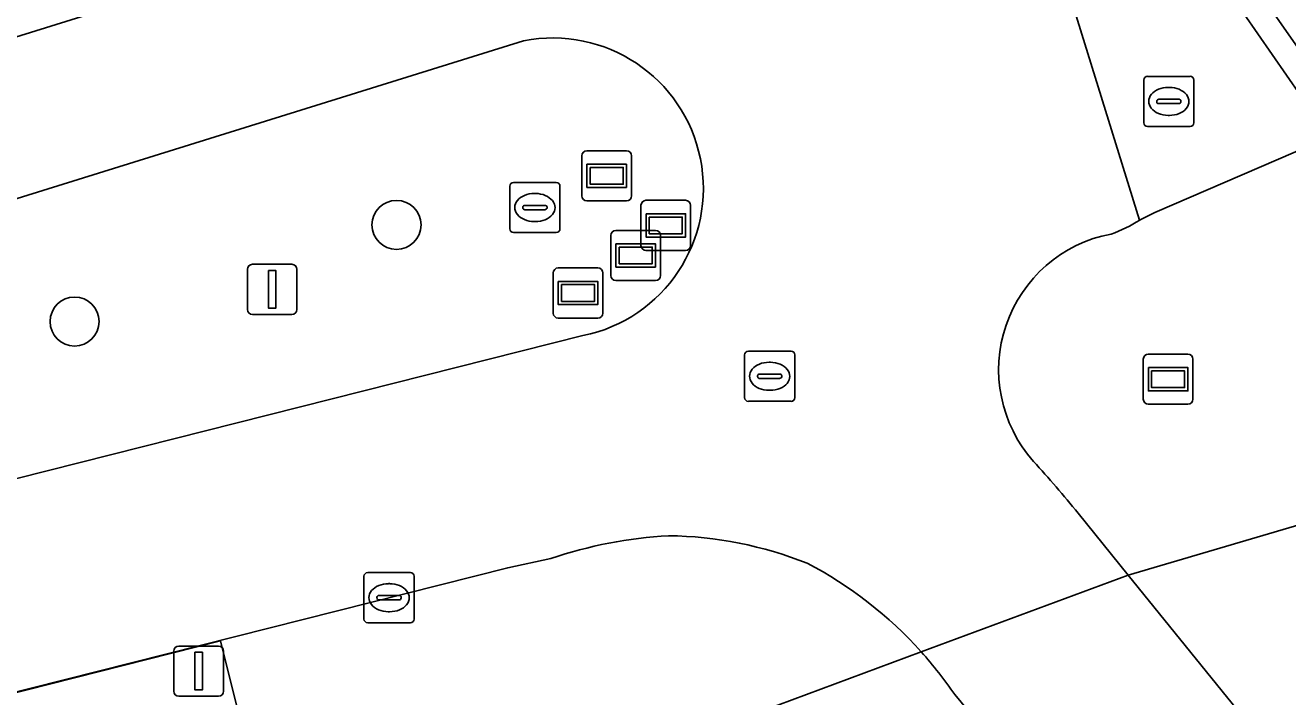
# Model space of a CAD drawing. Extents: x 160806 to 161707, y 383696 to 384148.
# Drawn here: x 161030.29 to 161055.47, y 383778.98 to 383792.38 of the extents above; entities that cross this region are included whole.
import ezdxf

# ---------------------------------------------------------------- set-up
doc = ezdxf.new("R2010")
doc.units = 0
for name, color, linetype in [('IMGEO_Berm_groen', 7, 'Continuous'), ('IMGEO_Boom', 7, 'Continuous'), ('IMGEO_Dek', 7, 'Continuous'), ('IMGEO_Fietspad_open', 7, 'Continuous'), ('IMGEO_Groenvoorziening', 7, 'Continuous'), ('IMGEO_Informatiebord', 7, 'Continuous'), ('IMGEO_Kolk', 7, 'Continuous'), ('IMGEO_Lichtmast', 7, 'Continuous'), ('IMGEO_Muur', 7, 'Continuous'), ('IMGEO_Rioolput', 7, 'Continuous'), ('IMGEO_Tunneldeel', 7, 'Continuous'), ('IMGEO_Voetpad_gesloten', 7, 'Continuous'), ('IMGEO_Voetpad_open', 7, 'Continuous'), ('IMGEO_Wegwijzer', 7, 'Continuous')]:
    doc.layers.add(name, color=color, linetype=linetype)

msp = doc.modelspace()

# ---------------------------------------------------------------- linework, layer by layer
at = {"layer": 'IMGEO_Berm_groen'}
msp.add_lwpolyline([(161019.729, 383788.913), (161049.506, 383798.192), (161050.285, 383798.436), (161049.357, 383799.265), (161036.436, 383795.305), (161012.779, 383787.972), (161000, 383783.977), (160984.412, 383779.104), (160968.351, 383774.113), (160967.332, 383773.795), (160957.725, 383770.797), (160956.274, 383770.344), (160948.254, 383767.825), (160948.598, 383766.747), (160956.559, 383769.228), (160958.007, 383769.679), (160967.617, 383772.674), (160968.627, 383772.989)], close=True, dxfattribs=at)
for points in [[(161053.268, 383795.382), (161053.616, 383794.883), (161054.767, 383793.231), (161056.776, 383790.348), (161061.104, 383784.003), (161068.01, 383786.104), (161065.148, 383793.964), (161063.936, 383797.294)], [(161040.229, 383792.065), (161020.639, 383785.965), (160969.362, 383769.998), (160968.372, 383769.69), (160966.401, 383769.076), (160966.901, 383767.371), (160968.836, 383767.86), (160969.826, 383768.11), (161021.959, 383781.273)], [(161021.959, 383781.273), (161041.412, 383786.184)]]:
    msp.add_lwpolyline(points, dxfattribs=at)
msp.add_arc((161040.814, 383789.123), 2.999, 281.5086, 101.2386, dxfattribs=at)
at = {"layer": 'IMGEO_Boom'}
for centre in [(161037.694, 383788.393), (161031.274, 383786.465)]:
    msp.add_circle(centre, 0.489, dxfattribs=at)
at = {"layer": 'IMGEO_Dek'}
msp.add_lwpolyline([(160983.265, 383705.961), (161017.778, 383707.453), (161017.526, 383714.059), (161017.47, 383715.97), (161042.245, 383716.936), (161047.689, 383726.041), (161047.527, 383726.542), (161047.162, 383727.994), (161034.181, 383780.096), (161003.066, 383772.21), (161015.684, 383722.436), (160997.975, 383721.941)], dxfattribs=at)
at = {"layer": 'IMGEO_Fietspad_open'}
for points in [[(161063.936, 383797.294), (161063.642, 383797.006), (161054.767, 383793.231), (161054.3, 383793.033), (161056.298, 383790.142), (161056.776, 383790.348), (161065.148, 383793.964), (161066.766, 383794.663), (161068.127, 383795.25), (161071.839, 383796.853), (161074.962, 383798.201), (161075.901, 383798.606), (161076.335, 383798.794), (161079.368, 383800.104), (161080.298, 383800.505)], [(161052.817, 383794.626), (161053.13, 383794.727), (161052.851, 383795.131), (161051.678, 383796.869), (161050.285, 383798.436), (161049.506, 383798.192), (161052.515, 383788.49), (161052.819, 383788.64), (161056.298, 383790.142), (161054.3, 383793.033)], [(161052.515, 383788.49), (161049.506, 383798.192), (161019.729, 383788.913), (160968.627, 383772.989), (160967.617, 383772.674), (160958.007, 383769.679), (160956.559, 383769.228), (160948.598, 383766.747), (160944.425, 383765.465)], [(160945.348, 383762.558), (160957.316, 383766.263), (160958.754, 383766.709), (160966.401, 383769.076), (160968.372, 383769.69), (160969.362, 383769.998), (161020.639, 383785.965), (161040.229, 383792.065)], [(161041.412, 383786.184), (161021.959, 383781.273), (160969.826, 383768.11), (160968.836, 383767.86), (160966.901, 383767.371), (160959.078, 383765.421), (160957.624, 383765.058), (160945.5, 383762.036)], [(161048.16, 383779.877), (161052.286, 383781.408), (161051.286, 383782.642)], [(160947.606, 383758.324), (160957.999, 383760.873), (160958.651, 383761.038), (160960.089, 383761.401), (160969.85, 383763.865), (160970.809, 383764.107), (160986.327, 383768.025), (161022.896, 383777.258), (161039.914, 383781.555), (161040.772, 383781.738)], [(161064.553, 383766.608), (161062.033, 383769.384), (161058.823, 383773.343), (161052.286, 383781.408), (161048.16, 383779.877)], [(161048.827, 383779.023), (161058.581, 383767.212), (161063.615, 383760.981)]]:
    msp.add_lwpolyline(points, dxfattribs=at)
for centre, radius, start, end in [((161040.814, 383789.123), 2.999, 281.5086, 101.2386), ((161051.079, 383790.714), 2.648, 289.0717, 302.848), ((161052.458, 383785.505), 2.755, 100.749, 221.5795), ((161034.06, 383768.745), 22.133, 38.8943, 42.4268), ((161043.636, 383773.265), 8.944, 93.306, 108.675), ((161043, 383774.35), 7.845, 68.4192, 89.1204), ((161042.131, 383774.467), 8.1, 41.9034, 62.392), ((161042.144, 383774.491), 8.074, 34.1434, 41.8385)]:
    msp.add_arc(centre, radius, start, end, dxfattribs=at)
at = {"layer": 'IMGEO_Groenvoorziening'}
msp.add_lwpolyline([(161062.692, 383780.695), (161060.635, 383783.865), (161052.286, 383781.408), (161058.823, 383773.343), (161064.925, 383777.254)], close=True, dxfattribs=at)
at = {"layer": 'IMGEO_Informatiebord'}
for p, q in [((161042.569, 383787.984), (161042.569, 383788.784)), ((161042.569, 383788.784), (161042.569, 383787.984)), ((161042.669, 383788.884), (161043.459, 383788.884)), ((161043.459, 383788.884), (161042.669, 383788.884)), ((161043.559, 383788.784), (161043.559, 383787.984)), ((161043.559, 383787.984), (161043.559, 383788.784)), ((161042.07, 383788.285), (161042.86, 383788.285)), ((161042.86, 383788.285), (161042.07, 383788.285)), ((161041.97, 383787.385), (161041.97, 383788.185)), ((161041.97, 383788.185), (161041.97, 383787.385)), ((161042.96, 383788.185), (161042.96, 383787.385)), ((161042.96, 383787.385), (161042.96, 383788.185)), ((161043.459, 383787.884), (161042.669, 383787.884)), ((161042.669, 383787.884), (161043.459, 383787.884)), ((161042.86, 383787.285), (161042.07, 383787.285)), ((161042.07, 383787.285), (161042.86, 383787.285))]:
    msp.add_line(p, q, dxfattribs=at)
for points in [[(161042.67, 383788.616), (161043.458, 383788.616), (161043.458, 383788.152), (161042.67, 383788.152), (161042.67, 383788.616)], [(161042.735, 383788.551), (161042.735, 383788.217), (161043.393, 383788.217), (161043.393, 383788.551), (161042.735, 383788.551)], [(161042.071, 383788.017), (161042.859, 383788.017), (161042.859, 383787.553), (161042.071, 383787.553), (161042.071, 383788.017)], [(161042.136, 383787.952), (161042.136, 383787.618), (161042.794, 383787.618), (161042.794, 383787.952), (161042.136, 383787.952)]]:
    msp.add_lwpolyline(points, dxfattribs=at)
for centre, start, end in [((161042.669, 383788.784), 90, 180), ((161042.669, 383788.784), 90, 180), ((161043.459, 383788.784), 0, 90), ((161043.459, 383788.784), 360, 90), ((161042.07, 383788.185), 90, 180), ((161042.07, 383788.185), 90, 180), ((161042.86, 383788.185), 0, 90), ((161042.86, 383788.185), 360, 90), ((161042.669, 383787.984), 180, 270), ((161042.669, 383787.984), 180, 270), ((161043.459, 383787.984), 270, 0), ((161043.459, 383787.984), 270, 0), ((161042.07, 383787.385), 180, 270), ((161042.07, 383787.385), 180, 270), ((161042.86, 383787.385), 270, 0), ((161042.86, 383787.385), 270, 0)]:
    msp.add_arc(centre, 0.1, start, end, dxfattribs=at)
at = {"layer": 'IMGEO_Kolk'}
for p, q in [((161040.028, 383789.24), (161040.88, 383789.24)), ((161039.953, 383788.314), (161039.953, 383789.166)), ((161040.441, 383789.02), (161040.466, 383789.02)), ((161040.954, 383789.166), (161040.954, 383788.314)), ((161040.212, 383788.734), (161040.212, 383788.746)), ((161040.255, 383788.783), (161040.653, 383788.783)), ((161040.696, 383788.746), (161040.696, 383788.734)), ((161040.65, 383788.697), (161040.252, 383788.697)), ((161040.88, 383788.24), (161040.028, 383788.24)), ((161040.464, 383788.46), (161040.439, 383788.46)), ((161037.12, 383781.457), (161037.972, 383781.457)), ((161037.045, 383780.531), (161037.045, 383781.383)), ((161037.533, 383781.237), (161037.558, 383781.237)), ((161038.046, 383781.383), (161038.046, 383780.531)), ((161037.304, 383780.951), (161037.304, 383780.963)), ((161037.347, 383781), (161037.745, 383781)), ((161037.788, 383780.963), (161037.788, 383780.951)), ((161037.742, 383780.914), (161037.344, 383780.914)), ((161037.556, 383780.677), (161037.531, 383780.677)), ((161037.972, 383780.457), (161037.12, 383780.457))]:
    msp.add_line(p, q, dxfattribs=at)
for points in [[(161040.028, 383789.24), (161040.88, 383789.24)], [(161039.953, 383788.314), (161039.953, 383789.166)], [(161040.954, 383789.166), (161040.954, 383788.314)], [(161040.88, 383788.24), (161040.028, 383788.24)], [(161037.12, 383781.457), (161037.972, 383781.457)], [(161037.045, 383780.531), (161037.045, 383781.383)], [(161038.046, 383781.383), (161038.046, 383780.531)], [(161037.972, 383780.457), (161037.12, 383780.457)]]:
    msp.add_lwpolyline(points, dxfattribs=at)
for centre, radius, start, end in [((161040.03, 383789.164), 0.0765, 91.552, 178.448), ((161040.03, 383789.164), 0.0765, 91.552, 178.448), ((161040.878, 383789.164), 0.0765, 1.552, 88.448), ((161040.878, 383789.164), 0.0765, 1.552, 88.448), ((161040.252, 383788.743), 0.0403, 85.8775, 175.7526), ((161040.249, 383788.733), 0.0366, 178.938, 274.7102), ((161040.653, 383788.74), 0.043, 264.8664, 352.4533), ((161040.657, 383788.745), 0.0386, 1.7309, 96.639), ((161040.03, 383788.316), 0.0765, 181.552, 268.448), ((161040.03, 383788.316), 0.0765, 181.552, 268.448), ((161040.878, 383788.316), 0.0765, 271.552, 358.448), ((161040.878, 383788.316), 0.0765, 271.552, 358.448), ((161037.122, 383781.381), 0.0765, 91.552, 178.448), ((161037.122, 383781.381), 0.0765, 91.552, 178.448), ((161037.97, 383781.381), 0.0765, 1.552, 88.448), ((161037.97, 383781.381), 0.0765, 1.552, 88.448), ((161037.344, 383780.96), 0.0403, 85.8775, 175.7526), ((161037.341, 383780.95), 0.0366, 178.938, 274.7102), ((161037.745, 383780.957), 0.043, 264.8664, 352.4533), ((161037.749, 383780.962), 0.0386, 1.7309, 96.639), ((161037.122, 383780.533), 0.0765, 181.552, 268.448), ((161037.122, 383780.533), 0.0765, 181.552, 268.448), ((161037.97, 383780.533), 0.0765, 271.552, 358.448), ((161037.97, 383780.533), 0.0765, 271.552, 358.448)]:
    msp.add_arc(centre, radius, start, end, dxfattribs=at)
for centre, major_axis, ratio, start_param, end_param in [((161040.44, 383788.74), (-0.387, 0.002), 0.722429, 4.712389, 7.853982), ((161040.465, 383788.74), (-0.39, 0.002), 0.717154, 1.570796, 4.712389), ((161037.532, 383780.957), (-0.387, 0.002), 0.722429, 4.712389, 7.853982), ((161037.557, 383780.957), (-0.39, 0.002), 0.717154, 1.570796, 4.712389)]:
    msp.add_ellipse(centre, major_axis=major_axis, ratio=ratio, start_param=start_param, end_param=end_param, dxfattribs=at)
at = {"layer": 'IMGEO_Lichtmast'}
for p, q in [((161034.719, 383786.708), (161034.719, 383787.508)), ((161034.719, 383787.508), (161034.719, 383786.708)), ((161034.819, 383787.608), (161035.609, 383787.608)), ((161035.609, 383787.608), (161034.819, 383787.608)), ((161035.709, 383787.508), (161035.709, 383786.708)), ((161035.709, 383786.708), (161035.709, 383787.508)), ((161035.609, 383786.608), (161034.819, 383786.608)), ((161034.819, 383786.608), (161035.609, 383786.608)), ((161033.353, 383779.993), (161034.143, 383779.993)), ((161034.143, 383779.993), (161033.353, 383779.993)), ((161033.253, 383779.093), (161033.253, 383779.893)), ((161033.253, 383779.893), (161033.253, 383779.093)), ((161034.243, 383779.893), (161034.243, 383779.093)), ((161034.243, 383779.093), (161034.243, 383779.893)), ((161034.143, 383778.993), (161033.353, 383778.993)), ((161033.353, 383778.993), (161034.143, 383778.993))]:
    msp.add_line(p, q, dxfattribs=at)
for points in [[(161035.139, 383787.483), (161035.289, 383787.483), (161035.289, 383786.733), (161035.139, 383786.733), (161035.139, 383787.483)], [(161033.673, 383779.868), (161033.823, 383779.868), (161033.823, 383779.118), (161033.673, 383779.118), (161033.673, 383779.868)]]:
    msp.add_lwpolyline(points, dxfattribs=at)
for centre, start, end in [((161034.819, 383787.508), 90, 180), ((161034.819, 383787.508), 90, 180), ((161035.609, 383787.508), 0, 90), ((161035.609, 383787.508), 360, 90), ((161034.819, 383786.708), 180, 270), ((161034.819, 383786.708), 180, 270), ((161035.609, 383786.708), 270, 0), ((161035.609, 383786.708), 270, 0), ((161033.353, 383779.893), 90, 180), ((161033.353, 383779.893), 90, 180), ((161034.143, 383779.893), 0, 90), ((161034.143, 383779.893), 360, 90), ((161033.353, 383779.093), 180, 270), ((161033.353, 383779.093), 180, 270), ((161034.143, 383779.093), 270, 0), ((161034.143, 383779.093), 270, 0)]:
    msp.add_arc(centre, 0.1, start, end, dxfattribs=at)
at = {"layer": 'IMGEO_Muur'}
msp.add_lwpolyline([(161049.862, 383799.483), (161049.357, 383799.265), (161050.285, 383798.436), (161051.678, 383796.869), (161052.851, 383795.131), (161053.13, 383794.727), (161054.3, 383793.033), (161056.298, 383790.142), (161060.635, 383783.865), (161061.104, 383784.003), (161056.776, 383790.348), (161054.767, 383793.231), (161053.616, 383794.883), (161053.268, 383795.382)], dxfattribs=at)
at = {"layer": 'IMGEO_Rioolput'}
for p, q in [((161052.596, 383790.431), (161052.596, 383791.283)), ((161052.671, 383791.357), (161053.523, 383791.357)), ((161053.597, 383791.283), (161053.597, 383790.431)), ((161053.084, 383791.137), (161053.109, 383791.137)), ((161052.855, 383790.851), (161052.855, 383790.863)), ((161053.293, 383790.814), (161052.895, 383790.814)), ((161052.898, 383790.9), (161053.296, 383790.9)), ((161053.339, 383790.863), (161053.339, 383790.851)), ((161053.107, 383790.577), (161053.082, 383790.577)), ((161053.523, 383790.357), (161052.671, 383790.357)), ((161044.636, 383784.948), (161044.636, 383785.8)), ((161044.711, 383785.874), (161045.563, 383785.874)), ((161045.637, 383785.8), (161045.637, 383784.948)), ((161045.124, 383785.654), (161045.149, 383785.654)), ((161044.895, 383785.368), (161044.895, 383785.38)), ((161045.333, 383785.331), (161044.935, 383785.331)), ((161044.938, 383785.417), (161045.336, 383785.417)), ((161045.379, 383785.38), (161045.379, 383785.368)), ((161045.147, 383785.094), (161045.122, 383785.094)), ((161045.563, 383784.874), (161044.711, 383784.874))]:
    msp.add_line(p, q, dxfattribs=at)
for points in [[(161052.596, 383790.431), (161052.596, 383791.283)], [(161052.671, 383791.357), (161053.523, 383791.357)], [(161053.597, 383791.283), (161053.597, 383790.431)], [(161053.523, 383790.357), (161052.671, 383790.357)], [(161044.636, 383784.948), (161044.636, 383785.8)], [(161044.711, 383785.874), (161045.563, 383785.874)], [(161045.637, 383785.8), (161045.637, 383784.948)], [(161045.563, 383784.874), (161044.711, 383784.874)]]:
    msp.add_lwpolyline(points, dxfattribs=at)
for centre, radius, start, end in [((161052.673, 383791.281), 0.0765, 91.552, 178.448), ((161052.673, 383791.281), 0.0765, 91.552, 178.448), ((161053.521, 383791.281), 0.0765, 1.552, 88.448), ((161053.521, 383791.281), 0.0765, 1.552, 88.448), ((161052.895, 383790.86), 0.0403, 85.8775, 175.7526), ((161052.892, 383790.85), 0.0366, 178.938, 274.7102), ((161053.296, 383790.857), 0.043, 264.8664, 352.4533), ((161053.3, 383790.862), 0.0386, 1.7309, 96.639), ((161052.673, 383790.433), 0.0765, 181.552, 268.448), ((161052.673, 383790.433), 0.0765, 181.552, 268.448), ((161053.521, 383790.433), 0.0765, 271.552, 358.448), ((161053.521, 383790.433), 0.0765, 271.552, 358.448), ((161044.713, 383785.798), 0.0765, 91.552, 178.448), ((161044.713, 383785.798), 0.0765, 91.552, 178.448), ((161045.561, 383785.798), 0.0765, 1.552, 88.448), ((161045.561, 383785.798), 0.0765, 1.552, 88.448), ((161044.935, 383785.377), 0.0403, 85.8775, 175.7526), ((161044.932, 383785.367), 0.0366, 178.938, 274.7102), ((161045.336, 383785.374), 0.043, 264.8664, 352.4533), ((161045.34, 383785.379), 0.0386, 1.7309, 96.639), ((161044.713, 383784.95), 0.0765, 181.552, 268.448), ((161044.713, 383784.95), 0.0765, 181.552, 268.448), ((161045.561, 383784.95), 0.0765, 271.552, 358.448), ((161045.561, 383784.95), 0.0765, 271.552, 358.448)]:
    msp.add_arc(centre, radius, start, end, dxfattribs=at)
for centre, major_axis, ratio, start_param, end_param in [((161053.083, 383790.857), (-0.387, 0.002), 0.722429, 4.712389, 7.853982), ((161053.108, 383790.857), (-0.39, 0.002), 0.717154, 1.570796, 4.712389), ((161045.123, 383785.374), (-0.387, 0.002), 0.722429, 4.712389, 7.853982), ((161045.148, 383785.374), (-0.39, 0.002), 0.717154, 1.570796, 4.712389)]:
    msp.add_ellipse(centre, major_axis=major_axis, ratio=ratio, start_param=start_param, end_param=end_param, dxfattribs=at)
at = {"layer": 'IMGEO_Tunneldeel'}
msp.add_lwpolyline([(161061.827, 383803.086), (161049.862, 383799.483), (161049.357, 383799.265), (161050.285, 383798.436), (161051.678, 383796.869), (161052.851, 383795.131), (161053.13, 383794.727), (161054.3, 383793.033), (161056.298, 383790.142)], dxfattribs=at)
at = {"layer": 'IMGEO_Voetpad_gesloten'}
msp.add_lwpolyline([(161047.689, 383726.041), (161047.527, 383726.542), (161047.162, 383727.994), (161034.181, 383780.096), (161003.066, 383772.21), (161015.684, 383722.436), (160997.975, 383721.941), (160993.948, 383737.691), (160995.883, 383738.073), (160996.869, 383739.789), (160995.99, 383740.312), (160995.138, 383738.871), (160993.141, 383738.5), (160992.783, 383737.964), (160996.841, 383721.416), (160997.147, 383721.192), (161020.567, 383722.095)], dxfattribs=at)
at = {"layer": 'IMGEO_Voetpad_open'}
for points in [[(161060.635, 383783.865), (161056.298, 383790.142), (161052.819, 383788.64), (161052.515, 383788.49)], [(161051.286, 383782.642), (161052.286, 383781.408), (161060.635, 383783.865)], [(161040.772, 383781.738), (161039.914, 383781.555), (161022.896, 383777.258), (160986.327, 383768.025), (160970.809, 383764.107), (160969.85, 383763.865), (160960.089, 383761.401), (160958.651, 383761.038), (160957.999, 383760.873), (160947.606, 383758.324)], [(161044.439, 383778.496), (161048.16, 383779.877)], [(161048.16, 383779.877), (161044.439, 383778.496)], [(161063.615, 383760.981), (161058.581, 383767.212), (161048.827, 383779.023)]]:
    msp.add_lwpolyline(points, dxfattribs=at)
for centre, radius, start, end in [((161051.079, 383790.714), 2.648, 289.0717, 302.848), ((161052.458, 383785.505), 2.755, 100.749, 221.5795), ((161034.06, 383768.745), 22.133, 38.8943, 42.4268), ((161043.636, 383773.265), 8.944, 93.306, 108.675), ((161043, 383774.35), 7.845, 68.4192, 89.1204), ((161042.131, 383774.467), 8.1, 41.9034, 62.392), ((161042.144, 383774.491), 8.074, 34.1434, 41.8385)]:
    msp.add_arc(centre, radius, start, end, dxfattribs=at)
at = {"layer": 'IMGEO_Wegwijzer'}
for p, q in [((161041.391, 383788.973), (161041.391, 383789.773)), ((161041.391, 383789.773), (161041.391, 383788.973)), ((161041.491, 383789.873), (161042.281, 383789.873)), ((161042.281, 383789.873), (161041.491, 383789.873)), ((161042.381, 383789.773), (161042.381, 383788.973)), ((161042.381, 383788.973), (161042.381, 383789.773)), ((161042.281, 383788.873), (161041.491, 383788.873)), ((161041.491, 383788.873), (161042.281, 383788.873)), ((161040.919, 383787.535), (161041.709, 383787.535)), ((161041.709, 383787.535), (161040.919, 383787.535)), ((161040.819, 383786.635), (161040.819, 383787.435)), ((161040.819, 383787.435), (161040.819, 383786.635)), ((161041.809, 383787.435), (161041.809, 383786.635)), ((161041.809, 383786.635), (161041.809, 383787.435)), ((161041.709, 383786.535), (161040.919, 383786.535)), ((161040.919, 383786.535), (161041.709, 383786.535)), ((161052.588, 383784.915), (161052.588, 383785.715)), ((161052.588, 383785.715), (161052.588, 383784.915)), ((161052.688, 383785.815), (161053.478, 383785.815)), ((161053.478, 383785.815), (161052.688, 383785.815)), ((161053.578, 383785.715), (161053.578, 383784.915)), ((161053.578, 383784.915), (161053.578, 383785.715)), ((161053.478, 383784.815), (161052.688, 383784.815)), ((161052.688, 383784.815), (161053.478, 383784.815))]:
    msp.add_line(p, q, dxfattribs=at)
for points in [[(161041.492, 383789.605), (161042.28, 383789.605), (161042.28, 383789.141), (161041.492, 383789.141), (161041.492, 383789.605)], [(161041.557, 383789.54), (161041.557, 383789.206), (161042.215, 383789.206), (161042.215, 383789.54), (161041.557, 383789.54)], [(161040.92, 383787.267), (161041.708, 383787.267), (161041.708, 383786.803), (161040.92, 383786.803), (161040.92, 383787.267)], [(161040.985, 383787.202), (161040.985, 383786.868), (161041.643, 383786.868), (161041.643, 383787.202), (161040.985, 383787.202)], [(161052.689, 383785.547), (161053.477, 383785.547), (161053.477, 383785.083), (161052.689, 383785.083), (161052.689, 383785.547)], [(161052.754, 383785.482), (161052.754, 383785.148), (161053.412, 383785.148), (161053.412, 383785.482), (161052.754, 383785.482)]]:
    msp.add_lwpolyline(points, dxfattribs=at)
for centre, start, end in [((161041.491, 383789.773), 90, 180), ((161041.491, 383789.773), 90, 180), ((161042.281, 383789.773), 0, 90), ((161042.281, 383789.773), 360, 90), ((161041.491, 383788.973), 180, 270), ((161041.491, 383788.973), 180, 270), ((161042.281, 383788.973), 270, 0), ((161042.281, 383788.973), 270, 0), ((161040.919, 383787.435), 90, 180), ((161040.919, 383787.435), 90, 180), ((161041.709, 383787.435), 0, 90), ((161041.709, 383787.435), 360, 90), ((161040.919, 383786.635), 180, 270), ((161040.919, 383786.635), 180, 270), ((161041.709, 383786.635), 270, 0), ((161041.709, 383786.635), 270, 0), ((161052.688, 383785.715), 90, 180), ((161052.688, 383785.715), 90, 180), ((161053.478, 383785.715), 0, 90), ((161053.478, 383785.715), 360, 90), ((161052.688, 383784.915), 180, 270), ((161052.688, 383784.915), 180, 270), ((161053.478, 383784.915), 270, 0), ((161053.478, 383784.915), 270, 0)]:
    msp.add_arc(centre, 0.1, start, end, dxfattribs=at)

doc.saveas('drawing.dxf')
